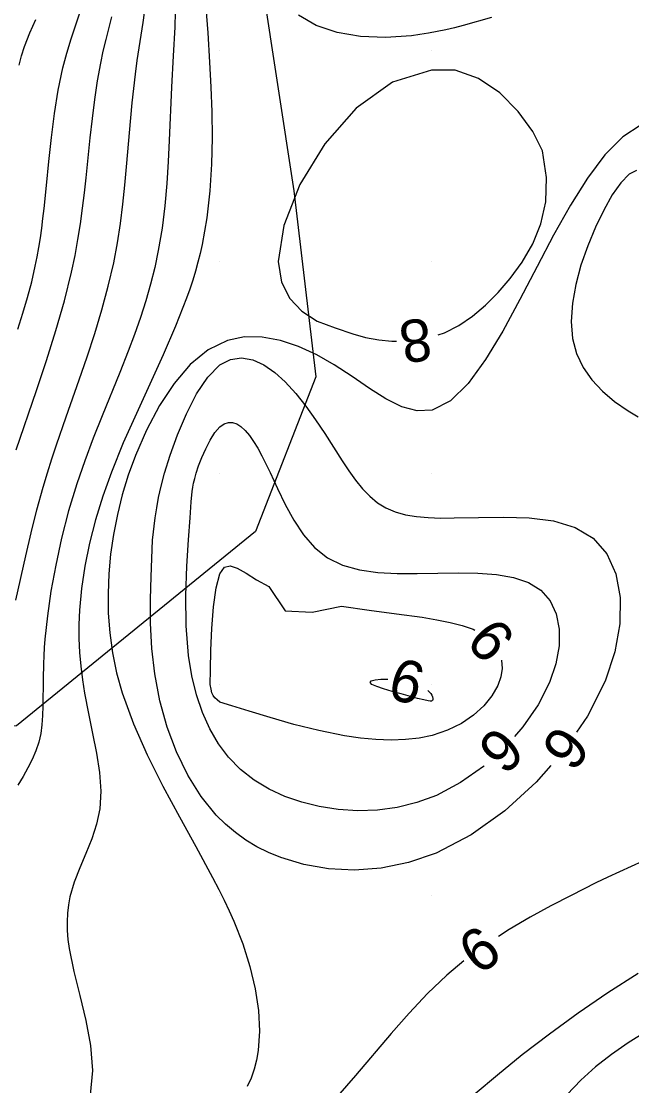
# Model space of a CAD drawing. Extents: x 2602990 to 2605851, y 618069 to 619180.
# Drawn here: x 2603690.6 to 2603719.5, y 618321 to 618371.4 of the extents above; entities that cross this region are included whole.
import ezdxf

# ---------------------------------------------------------------- set-up
doc = ezdxf.new("R2010")
doc.units = 0
for name, color, linetype in [('DTM Contours Major', 7, 'Continuous'), ('DTM Contours Minor', 7, 'Continuous'), ('DTM Contours Minor Text', 7, 'Continuous'), ('Exist DTM QL2 LIDAR Elevation Point', 7, 'Continuous'), ('Exist Roads EOP', 7, 'Continuous'), ('PH Exist DTM Obscure Area', 7, 'Continuous')]:
    doc.layers.add(name, color=color, linetype=linetype)

msp = doc.modelspace()

# ---------------------------------------------------------------- linework, layer by layer
at = {"layer": 'DTM Contours Major'}
msp.add_lwpolyline([(2603697.891, 618371.814), (2603697.868, 618371.096), (2603697.795, 618369.727), (2603697.719, 618368.257), (2603697.608, 618365.737), (2603697.559, 618364.735), (2603697.491, 618363.701), (2603697.396, 618362.646), (2603697.266, 618361.584), (2603697.09, 618360.527), (2603696.92, 618359.726), (2603696.721, 618358.933), (2603696.493, 618358.143), (2603696.24, 618357.353), (2603695.963, 618356.559), (2603695.663, 618355.76), (2603695.267, 618354.76), (2603694.43, 618352.71), (2603694.013, 618351.658), (2603693.611, 618350.585), (2603693.236, 618349.491), (2603692.853, 618348.211), (2603692.521, 618346.923), (2603692.243, 618345.651), (2603692.018, 618344.416), (2603691.847, 618343.241), (2603691.732, 618342.148), (2603691.701, 618341.744), (2603691.678, 618341.355), (2603691.662, 618340.98), (2603691.644, 618340.271), (2603691.636, 618338.977), (2603691.623, 618338.528), (2603691.591, 618338.096), (2603691.534, 618337.679), (2603691.443, 618337.274), (2603691.307, 618336.862), (2603691.133, 618336.456), (2603690.928, 618336.054), (2603690.698, 618335.652), (2603690.45, 618335.245)], dxfattribs=at)
at = {"layer": 'DTM Contours Minor'}
for points in [[(2603699.309, 618372.416), (2603699.428, 618370.83), (2603699.516, 618369.43), (2603699.574, 618368.254), (2603699.614, 618367.08), (2603699.628, 618365.861), (2603699.602, 618364.612), (2603699.524, 618363.345), (2603699.381, 618362.076), (2603699.159, 618360.816), (2603699.064, 618360.393), (2603698.958, 618359.972), (2603698.842, 618359.551), (2603698.715, 618359.129), (2603698.577, 618358.706), (2603698.428, 618358.279), (2603697.909, 618356.95), (2603697.319, 618355.592), (2603696.052, 618352.821), (2603695.436, 618351.428), (2603694.875, 618350.041), (2603694.471, 618348.904), (2603694.126, 618347.782), (2603693.842, 618346.678), (2603693.62, 618345.596), (2603693.462, 618344.541), (2603693.367, 618343.514), (2603693.34, 618342.836), (2603693.341, 618342.17), (2603693.369, 618341.515), (2603693.422, 618340.869), (2603693.5, 618340.228), (2603693.599, 618339.592), (2603693.784, 618338.631), (2603693.986, 618337.68), (2603694.172, 618336.747), (2603694.312, 618335.837), (2603694.374, 618334.96), (2603694.327, 618334.12), (2603694.174, 618333.394), (2603693.941, 618332.695), (2603693.663, 618332.012), (2603693.375, 618331.334), (2603693.112, 618330.652), (2603692.911, 618329.955), (2603692.84, 618329.573), (2603692.795, 618329.183), (2603692.777, 618328.782), (2603692.785, 618328.37), (2603692.819, 618327.945), (2603692.878, 618327.506), (2603693.098, 618326.43), (2603693.385, 618325.292), (2603693.672, 618324.116), (2603693.891, 618322.925), (2603693.978, 618321.743), (2603693.864, 618320.592)], [(2603690.358, 618343.992), (2603690.827, 618346.086), (2603691.08, 618347.168), (2603691.351, 618348.255), (2603691.646, 618349.333), (2603691.847, 618350.004), (2603692.058, 618350.669), (2603692.279, 618351.332), (2603692.741, 618352.665), (2603693.355, 618354.412), (2603693.728, 618355.503), (2603694.088, 618356.609), (2603694.424, 618357.724), (2603694.726, 618358.84), (2603694.982, 618359.95), (2603695.159, 618360.885), (2603695.301, 618361.809), (2603695.416, 618362.718), (2603695.511, 618363.61), (2603695.59, 618364.483), (2603695.788, 618366.8), (2603695.854, 618367.505), (2603695.926, 618368.193), (2603696.005, 618368.865), (2603696.094, 618369.521), (2603696.372, 618371.318), (2603696.434, 618371.774)], [(2603690.373, 618351.095), (2603691.326, 618353.898), (2603691.8, 618355.326), (2603692.248, 618356.748), (2603692.65, 618358.147), (2603692.989, 618359.505), (2603693.153, 618360.285), (2603693.293, 618361.047), (2603693.412, 618361.793), (2603693.513, 618362.528), (2603693.602, 618363.253), (2603693.682, 618363.971), (2603693.876, 618365.858), (2603693.975, 618366.778), (2603694.086, 618367.676), (2603694.214, 618368.546), (2603694.366, 618369.385), (2603694.49, 618369.95), (2603694.622, 618370.502), (2603694.889, 618371.584)], [(2603690.447, 618356.814), (2603690.69, 618357.558), (2603690.911, 618358.299), (2603691.108, 618359.039), (2603691.278, 618359.781), (2603691.365, 618360.223), (2603691.444, 618360.668), (2603691.515, 618361.119), (2603691.579, 618361.576), (2603691.638, 618362.04), (2603691.693, 618362.515), (2603691.806, 618363.607), (2603691.916, 618364.733), (2603692.036, 618365.873), (2603692.178, 618367.005), (2603692.354, 618368.11), (2603692.577, 618369.165), (2603692.764, 618369.866), (2603692.97, 618370.539), (2603693.395, 618371.823)], [(2603690.511, 618369.289), (2603690.63, 618369.738), (2603690.765, 618370.168), (2603691.017, 618370.829), (2603691.297, 618371.45)], [(2603712.835, 618371.54), (2603711.497, 618371.164), (2603711.085, 618371.061), (2603710.676, 618370.967), (2603710.268, 618370.881), (2603709.86, 618370.805), (2603709.454, 618370.741), (2603709.048, 618370.687), (2603707.824, 618370.604), (2603706.641, 618370.648), (2603705.536, 618370.831), (2603704.548, 618371.164), (2603703.715, 618371.659)], [(2603710, 618369.05), (2603708.151, 618368.494), (2603706.438, 618367.257), (2603704.951, 618365.565), (2603703.781, 618363.641), (2603703.02, 618361.711), (2603702.759, 618360), (2603702.91, 618359.035), (2603703.3, 618358.261), (2603703.879, 618357.654), (2603704.596, 618357.186), (2603705.444, 618356.871), (2603706.274, 618356.593), (2603706.883, 618356.414), (2603707.512, 618356.302), (2603708.131, 618356.237), (2603708.35, 618356.234)], [(2603710.314, 618356.532), (2603710.612, 618356.635), (2603711.287, 618356.98), (2603711.936, 618357.418), (2603712.557, 618357.94), (2603713.15, 618358.537), (2603713.715, 618359.199), (2603714.286, 618359.983), (2603714.783, 618360.842), (2603715.166, 618361.787), (2603715.396, 618362.828), (2603715.433, 618363.976), (2603715.239, 618365.239), (2603714.789, 618366.158), (2603714.1, 618367.107), (2603713.223, 618367.977), (2603712.212, 618368.662), (2603711.12, 618369.056), (2603710, 618369.05)], [(2603719.904, 618366.471), (2603719.036, 618365.911), (2603718.192, 618365.053), (2603717.369, 618363.952), (2603716.563, 618362.665), (2603715.771, 618361.25), (2603714.987, 618359.763), (2603714.178, 618358.208), (2603713.37, 618356.716), (2603712.556, 618355.368), (2603711.732, 618354.243), (2603710.892, 618353.42), (2603710.032, 618352.98), (2603709.324, 618352.941), (2603708.596, 618353.138), (2603707.844, 618353.514), (2603707.064, 618354.008), (2603706.253, 618354.561), (2603705.406, 618355.114), (2603704.574, 618355.586), (2603703.721, 618355.98), (2603702.859, 618356.271), (2603702.002, 618356.434), (2603701.163, 618356.445), (2603700.355, 618356.278), (2603699.444, 618355.825), (2603698.602, 618355.129), (2603697.832, 618354.235), (2603697.139, 618353.189), (2603696.528, 618352.037), (2603696.004, 618350.825), (2603695.671, 618349.902), (2603695.388, 618348.972), (2603695.155, 618348.038), (2603694.971, 618347.102), (2603694.837, 618346.164), (2603694.75, 618345.228), (2603694.712, 618344.3), (2603694.725, 618343.371), (2603694.795, 618342.44), (2603694.925, 618341.503), (2603695.12, 618340.557), (2603695.385, 618339.6), (2603695.915, 618338.14), (2603696.569, 618336.667), (2603697.306, 618335.197), (2603698.084, 618333.749), (2603698.86, 618332.342), (2603699.654, 618330.878), (2603699.948, 618330.311), (2603700.2, 618329.804), (2603700.437, 618329.303), (2603700.658, 618328.802), (2603701.077, 618327.728), (2603701.416, 618326.657), (2603701.668, 618325.603), (2603701.824, 618324.58), (2603701.875, 618323.605), (2603701.814, 618322.691), (2603701.734, 618322.238), (2603701.619, 618321.804), (2603701.471, 618321.387), (2603701.288, 618320.984)], [(2603719.692, 618364.304), (2603719.335, 618364.135), (2603718.946, 618363.735), (2603718.541, 618363.153), (2603718.137, 618362.436), (2603717.75, 618361.634), (2603717.38, 618360.747), (2603717.063, 618359.838), (2603716.817, 618358.926), (2603716.657, 618358.031), (2603716.601, 618357.173), (2603716.665, 618356.369), (2603716.855, 618355.651), (2603717.163, 618354.999), (2603717.573, 618354.408), (2603718.073, 618353.872), (2603718.649, 618353.386), (2603719.286, 618352.945), (2603719.758, 618352.663)], [(2603697.379, 618350), (2603697.648, 618350.853), (2603697.996, 618351.816), (2603698.415, 618352.808), (2603698.895, 618353.744), (2603699.427, 618354.54), (2603700, 618355.113), (2603700.504, 618355.373), (2603701.024, 618355.444), (2603701.549, 618355.349), (2603702.073, 618355.114), (2603702.588, 618354.763), (2603703.084, 618354.32), (2603703.59, 618353.77), (2603704.068, 618353.164), (2603704.522, 618352.521), (2603704.956, 618351.864), (2603705.773, 618350.583), (2603706.092, 618350.104), (2603706.411, 618349.66), (2603706.738, 618349.258), (2603707.082, 618348.902), (2603707.449, 618348.598), (2603707.848, 618348.35), (2603708.288, 618348.162), (2603708.768, 618348.029), (2603709.287, 618347.942), (2603709.845, 618347.893), (2603710.441, 618347.874), (2603711.075, 618347.876), (2603712.222, 618347.904), (2603713.421, 618347.922), (2603714.618, 618347.882), (2603715.757, 618347.734), (2603716.783, 618347.432), (2603717.643, 618346.926), (2603718.288, 618346.186), (2603718.713, 618345.238), (2603718.917, 618344.121), (2603718.901, 618342.876), (2603718.664, 618341.543), (2603718.205, 618340.164), (2603717.37, 618338.501), (2603716.858, 618337.749)], [(2603698.877, 618350), (2603698.993, 618350.335), (2603699.147, 618350.73), (2603699.332, 618351.149), (2603699.54, 618351.556), (2603699.765, 618351.915), (2603700, 618352.19), (2603700.199, 618352.333), (2603700.399, 618352.399), (2603700.599, 618352.395), (2603700.798, 618352.326), (2603700.994, 618352.199), (2603701.188, 618352.021), (2603701.391, 618351.781), (2603701.59, 618351.496), (2603701.786, 618351.172), (2603701.98, 618350.814), (2603702.174, 618350.43), (2603702.368, 618350.026), (2603702.716, 618349.276), (2603703.084, 618348.513), (2603703.489, 618347.77), (2603703.946, 618347.079), (2603704.473, 618346.474), (2603705.085, 618345.987), (2603705.797, 618345.64), (2603706.594, 618345.419), (2603707.46, 618345.298), (2603708.377, 618345.25), (2603709.329, 618345.25), (2603710.297, 618345.27), (2603711.256, 618345.284), (2603712.189, 618345.269), (2603713.073, 618345.202), (2603713.881, 618345.06), (2603714.589, 618344.819), (2603715.172, 618344.456), (2603715.607, 618343.958), (2603715.894, 618343.339), (2603716.034, 618342.621), (2603716.027, 618341.827), (2603715.875, 618340.98), (2603715.578, 618340.102), (2603715.037, 618339.039), (2603714.317, 618337.999), (2603713.918, 618337.548)], [(2603715.641, 618336.166), (2603714.95, 618335.373), (2603713.467, 618334.021), (2603711.873, 618332.888), (2603710.219, 618332.028), (2603708.914, 618331.575), (2603707.621, 618331.31), (2603706.355, 618331.216), (2603705.131, 618331.279), (2603703.968, 618331.482), (2603702.88, 618331.811), (2603702.299, 618332.049), (2603701.748, 618332.325), (2603701.226, 618332.639), (2603700.731, 618332.993), (2603700.264, 618333.388), (2603699.824, 618333.827), (2603699.111, 618334.709), (2603698.484, 618335.709), (2603697.947, 618336.809), (2603697.505, 618337.988), (2603697.161, 618339.225), (2603696.919, 618340.501), (2603696.785, 618341.707), (2603696.725, 618342.896), (2603696.718, 618344.035), (2603696.744, 618345.09), (2603696.819, 618346.819), (2603696.944, 618347.876), (2603697.014, 618348.357), (2603697.102, 618348.85), (2603697.221, 618349.386), (2603697.379, 618350)], [(2603712.489, 618336.153), (2603712.458, 618336.126), (2603711.377, 618335.361), (2603710.233, 618334.757), (2603709.313, 618334.415), (2603708.38, 618334.184), (2603707.444, 618334.057), (2603706.512, 618334.026), (2603705.594, 618334.085), (2603704.698, 618334.224), (2603703.868, 618334.428), (2603703.074, 618334.702), (2603702.322, 618335.05), (2603701.622, 618335.474), (2603700.98, 618335.979), (2603700.405, 618336.567), (2603699.928, 618337.2), (2603699.517, 618337.906), (2603699.17, 618338.68), (2603698.889, 618339.519), (2603698.672, 618340.416), (2603698.519, 618341.368), (2603698.407, 618342.78), (2603698.389, 618344.214), (2603698.434, 618345.594), (2603698.512, 618346.842), (2603698.59, 618347.883), (2603698.638, 618348.638), (2603698.695, 618349.124), (2603698.723, 618349.327), (2603698.759, 618349.529), (2603698.808, 618349.747), (2603698.877, 618350)], [(2603699.544, 618340), (2603699.553, 618340.697), (2603699.577, 618341.62), (2603699.625, 618342.651), (2603699.705, 618343.673), (2603699.827, 618344.571), (2603700, 618345.228), (2603700.213, 618345.545), (2603700.484, 618345.616), (2603700.822, 618345.502), (2603701.235, 618345.261), (2603701.73, 618344.953), (2603702.314, 618344.636), (2603703.088, 618343.489), (2603704.36, 618343.428), (2603705.749, 618343.713), (2603707.051, 618343.52), (2603708.34, 618343.349), (2603709.562, 618343.179), (2603710.247, 618343.066), (2603710.88, 618342.94), (2603711.454, 618342.792), (2603711.963, 618342.616), (2603712.049, 618342.574)], [(2603713.314, 618341.146), (2603713.333, 618340.764), (2603713.27, 618340.36), (2603713.126, 618339.949), (2603712.849, 618339.459), (2603712.465, 618338.988), (2603711.983, 618338.55), (2603711.411, 618338.162), (2603710.758, 618337.838), (2603710.031, 618337.594), (2603709.417, 618337.466), (2603708.767, 618337.394), (2603708.085, 618337.373), (2603707.374, 618337.399), (2603706.639, 618337.469), (2603705.883, 618337.579), (2603704.678, 618337.82), (2603703.488, 618338.115), (2603702.369, 618338.432), (2603701.377, 618338.736), (2603700.569, 618338.993), (2603700, 618339.169), (2603699.865, 618339.271), (2603699.761, 618339.37), (2603699.684, 618339.479), (2603699.626, 618339.612), (2603699.581, 618339.782), (2603699.544, 618340)], [(2603709.343, 618339.343), (2603708.559, 618339.559), (2603708.134, 618339.676), (2603707.738, 618339.791), (2603707.409, 618339.9), (2603707.185, 618340), (2603707.093, 618340.096), (2603707.155, 618340.171), (2603707.338, 618340.224), (2603707.612, 618340.253), (2603707.935, 618340.257)], [(2603709.825, 618339.712), (2603709.895, 618339.649), (2603709.96, 618339.577), (2603710.017, 618339.493), (2603710.053, 618339.415), (2603710.068, 618339.345), (2603710.064, 618339.287), (2603710.041, 618339.244), (2603710, 618339.218), (2603709.931, 618339.216), (2603709.849, 618339.225), (2603709.636, 618339.27), (2603709.343, 618339.343)], [(2603719.983, 618331.641), (2603719.432, 618331.397), (2603718.882, 618331.145), (2603718.327, 618330.884), (2603717.764, 618330.612), (2603717.187, 618330.326), (2603716.592, 618330.025), (2603715.645, 618329.534), (2603714.663, 618328.997), (2603713.663, 618328.408), (2603713.163, 618328.083)], [(2603711.534, 618326.925), (2603710.722, 618326.251), (2603709.814, 618325.384), (2603708.943, 618324.457), (2603708.095, 618323.488), (2603706.414, 618321.508), (2603705.555, 618320.537)], [(2603719.765, 618326.331), (2603718.336, 618325.419), (2603716.929, 618324.453), (2603715.572, 618323.463), (2603714.291, 618322.478), (2603713.113, 618321.529), (2603712.065, 618320.645), (2603711.381, 618320.045), (2603710.549, 618319.303)], [(2603720.121, 618323.573), (2603719.29, 618323.059), (2603718.5, 618322.506), (2603717.752, 618321.914), (2603717.051, 618321.283), (2603716.402, 618320.614)]]:
    msp.add_lwpolyline(points, dxfattribs=at)
at = {"layer": 'Exist DTM QL2 LIDAR Elevation Point'}
for p, q in [((2603700, 618370), (2603700, 618370)), ((2603710, 618370), (2603710, 618370)), ((2603700, 618360), (2603700, 618360)), ((2603710, 618360), (2603710, 618360)), ((2603700, 618350), (2603700, 618350)), ((2603710, 618350), (2603710, 618350)), ((2603700, 618340), (2603700, 618340)), ((2603710, 618340), (2603710, 618340)), ((2603700, 618330), (2603700, 618330)), ((2603710, 618330), (2603710, 618330))]:
    msp.add_line(p, q, dxfattribs=at)
at = {"layer": 'Exist Roads EOP'}
msp.add_spline([(2604034.633, 618668.486), (2603984.89, 618650.123), (2603936.767, 618631.654), (2603888.195, 618613.335), (2603837.766, 618594.258), (2603782.918, 618573.705), (2603731.939, 618554.39), (2603671.126, 618532.171), (2603621.822, 618514.106), (2603561.545, 618491.877), (2603506.421, 618471.293), (2603452.163, 618451.33), (2603398.364, 618431.316), (2603341.431, 618410.355), (2603281.65, 618388.199), (2603223.033, 618366.475), (2603185.717, 618352.612)], degree=3, dxfattribs=at)
at = {"layer": 'PH Exist DTM Obscure Area'}
msp.add_lwpolyline([(2603701.977, 618373.214), (2603703.5, 618363.356), (2603704.54, 618354.55), (2603701.685, 618347.229), (2603690.386, 618338.048), (2603678.986, 618337.683), (2603667.649, 618342.139), (2603660.364, 618352.166), (2603642.444, 618356.547), (2603634.589, 618354.695), (2603620.74, 618352.656), (2603610.862, 618352.896), (2603608.52, 618362.392), (2603606.297, 618371.772)], dxfattribs=at)

# ---------------------------------------------------------------- texts
at = {"layer": 'DTM Contours Minor Text'}
for s, rotation, p in [('8', 188.6321, (2603709.844, 618357.367)), ('9', 131.5347, (2603714.055, 618342.198)), ('9', 163.9192, (2603709.829, 618340.905)), ('9', 44.3034, (2603713.463, 618335.65)), ('9', 52.4631, (2603716.689, 618335.795)), ('9', 215.432, (2603712.289, 618328.715))]:
    msp.add_text(s, height=2, rotation=rotation, dxfattribs=at).set_placement(p)

doc.saveas('drawing.dxf')
